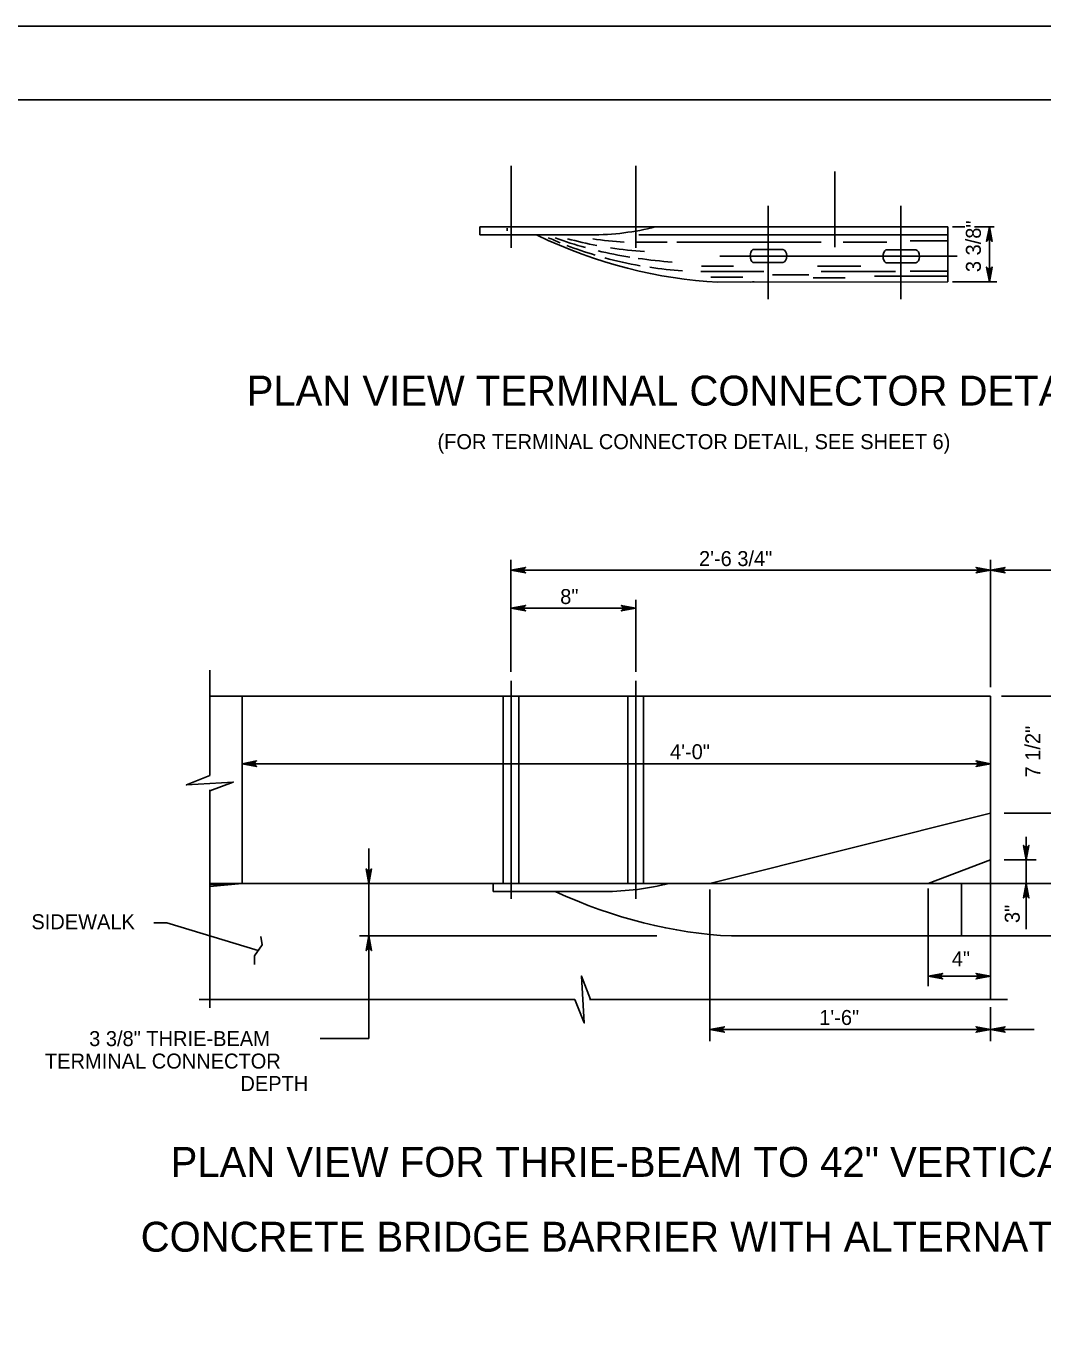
# Model space of a CAD drawing. Extents: x 632007860 to 635435983, y 295418622 to 297794622.
# Drawn here: x 633884694 to 634091697, y 297528739 to 297794622 of the extents above; entities that cross this region are included whole.
import ezdxf

# ---------------------------------------------------------------- set-up
doc = ezdxf.new("R2010")
doc.units = 0
for name, color, linetype in [('1', 7, 'Continuous'), ('8', 7, 'Continuous'), ('PLT-BNDY', 7, 'Continuous'), ('S-ABUT', 7, 'Continuous'), ('S-DETL-DIMS', 7, 'Continuous'), ('S-DETL-T120', 7, 'Continuous'), ('S-DETL-T240', 7, 'Continuous'), ('S-STEL', 7, 'Continuous')]:
    doc.layers.add(name, color=color, linetype=linetype)

msp = doc.modelspace()

# ---------------------------------------------------------------- linework, layer by layer
at = {"layer": '1'}
msp.add_line((633729860, 297779622), (634515860, 297779622), dxfattribs=at)
at = {"layer": '8'}
for p, q in [((633983416, 297749465), (633983416, 297766193)), ((634008833, 297749465), (634008833, 297766193)), ((634049310, 297749605), (634049310, 297765037)), ((634035752, 297739026), (634035752, 297758035)), ((634062804, 297739032), (634062804, 297758042)), ((634074233, 297747755), (634025954, 297747749)), ((633983416, 297616901), (633983416, 297661326)), ((634008817, 297661326), (634008817, 297616901))]:
    msp.add_line(p, q, dxfattribs=at)
at = {"layer": 'PLT-BNDY'}
msp.add_lwpolyline([(633689860, 297794622), (634530860, 297794622), (634530860, 297200622), (633689860, 297200622)], close=True, dxfattribs=at)
at = {"layer": 'S-ABUT'}
for p, q in [((634081047, 297658164), (633922100, 297658164)), ((633928647, 297658164), (633928647, 297620064)), ((634081047, 297658164), (634081047, 297624826)), ((634081047, 297634351), (634023897, 297620064)), ((634081047, 297624826), (634068349, 297620064)), ((634081047, 297624826), (634081047, 297620064)), ((634068349, 297620064), (633922100, 297620064)), ((633922100, 297619421), (633928647, 297620064)), ((633922100, 297619800), (633928647, 297620064)), ((634081047, 297620064), (634081047, 297609350)), ((634081047, 297609350), (634081047, 297596412)), ((633931162, 297605292), (633931162, 297603554))]:
    msp.add_line(p, q, dxfattribs=at)
msp.add_lwpolyline([(633931162, 297605292), (633932770, 297607547), (633932502, 297609264)], dxfattribs=at)
at = {"layer": 'S-DETL-DIMS'}
for p, q in [((634075800, 297753753), (634073327, 297753753)), ((634081765, 297753753), (634077799, 297753753)), ((634080800, 297742583), (634080800, 297753753)), ((634082322, 297742583), (634073327, 297742583)), ((633983405, 297663133), (633983405, 297685950)), ((634081047, 297685950), (634081047, 297660818)), ((634081047, 297683855), (633983405, 297683855)), ((634166587, 297683854), (634081047, 297683854)), ((634008817, 297663133), (634008817, 297677767)), ((633995155, 297676124), (633983299, 297676124)), ((634008701, 297676124), (633995155, 297676124)), ((634081047, 297660045), (634081047, 297666094)), ((633922100, 297642052), (633922100, 297663460)), ((634115820, 297658164), (634083281, 297658164)), ((634081047, 297644436), (633928647, 297644436)), ((633922100, 297594695), (633922100, 297639091)), ((634102473, 297634351), (634083792, 297634351)), ((633954488, 297620064), (633954488, 297627143)), ((634088314, 297629523), (634088314, 297610725)), ((634090351, 297624826), (634083792, 297624826)), ((633954488, 297588451), (633954488, 297620064)), ((634023897, 297587914), (634023897, 297618787)), ((634068349, 297599109), (634068349, 297619045)), ((633910685, 297612018), (633913331, 297612018)), ((633931966, 297606420), (633913331, 297612018)), ((634013090, 297609350), (633952585, 297609350)), ((634081047, 297601175), (634068349, 297601175)), ((633996407, 297596412), (633919940, 297596412)), ((634084501, 297596412), (633999368, 297596412)), ((634081047, 297587914), (634081047, 297594882)), ((634089948, 297590311), (634023897, 297590311)), ((633954488, 297588451), (633944553, 297588451))]:
    msp.add_line(p, q, dxfattribs=at)
for points in [[(634080800, 297753753), (634080245, 297750794), (634080324, 297750908), (634080403, 297751022), (634080502, 297751081), (634080601, 297751140), (634080700, 297751157), (634080800, 297751174), (634080899, 297751157), (634080998, 297751140), (634081097, 297751081), (634081196, 297751022), (634081275, 297750908), (634081354, 297750794), (634080800, 297753753), (634081275, 297750908), (634081196, 297751022), (634080800, 297753753), (634081097, 297751081), (634080998, 297751140), (634080800, 297753753), (634080899, 297751157), (634080800, 297751174), (634080800, 297753753), (634080700, 297751157), (634080601, 297751140), (634080800, 297753753), (634080502, 297751081), (634080403, 297751022), (634080800, 297753753), (634080324, 297750908)], [(634080800, 297742583), (634081354, 297745542), (634081275, 297745428), (634081196, 297745314), (634081097, 297745255), (634080998, 297745197), (634080899, 297745180), (634080800, 297745163), (634080700, 297745180), (634080601, 297745197), (634080502, 297745255), (634080403, 297745314), (634080324, 297745428), (634080245, 297745542), (634080800, 297742583), (634080324, 297745428), (634080403, 297745314), (634080800, 297742583), (634080502, 297745255), (634080601, 297745197), (634080800, 297742583), (634080700, 297745180), (634080800, 297745163), (634080800, 297742583), (634080899, 297745180), (634080998, 297745197), (634080800, 297742583), (634081097, 297745255), (634081196, 297745314), (634080800, 297742583), (634081275, 297745428)], [(633983405, 297683855), (633986364, 297683300), (633986250, 297683379), (633986136, 297683458), (633986077, 297683557), (633986018, 297683656), (633986001, 297683756), (633985984, 297683855), (633986001, 297683954), (633986018, 297684053), (633986077, 297684152), (633986136, 297684252), (633986250, 297684331), (633986364, 297684410), (633983405, 297683855), (633986250, 297684331), (633986136, 297684252), (633983405, 297683855), (633986077, 297684152), (633986018, 297684053), (633983405, 297683855), (633986001, 297683954), (633985984, 297683855), (633983405, 297683855), (633986001, 297683756), (633986018, 297683656), (633983405, 297683855), (633986077, 297683557), (633986136, 297683458), (633983405, 297683855), (633986250, 297683379)], [(634081047, 297683855), (634078088, 297684410), (634078202, 297684331), (634078316, 297684252), (634078375, 297684152), (634078434, 297684053), (634078451, 297683954), (634078468, 297683855), (634078451, 297683756), (634078434, 297683656), (634078375, 297683557), (634078316, 297683458), (634078202, 297683379), (634078088, 297683300), (634081047, 297683855), (634078202, 297683379), (634078316, 297683458), (634081047, 297683855), (634078375, 297683557), (634078434, 297683656), (634081047, 297683855), (634078451, 297683756), (634078468, 297683855), (634081047, 297683855), (634078451, 297683954), (634078434, 297684053), (634081047, 297683855), (634078375, 297684152), (634078316, 297684252), (634081047, 297683855), (634078202, 297684331)], [(634081047, 297683854), (634084007, 297683299), (634083893, 297683378), (634083779, 297683457), (634083720, 297683556), (634083661, 297683655), (634083644, 297683754), (634083627, 297683854), (634083644, 297683953), (634083661, 297684052), (634083720, 297684151), (634083779, 297684251), (634083893, 297684330), (634084007, 297684409), (634081047, 297683854), (634083893, 297684330), (634083779, 297684251), (634081047, 297683854), (634083720, 297684151), (634083661, 297684052), (634081047, 297683854), (634083644, 297683953), (634083627, 297683854), (634081047, 297683854), (634083644, 297683754), (634083661, 297683655), (634081047, 297683854), (634083720, 297683556), (634083779, 297683457), (634081047, 297683854), (634083893, 297683378)], [(633983405, 297676124), (633986364, 297675569), (633986250, 297675648), (633986136, 297675727), (633986077, 297675826), (633986018, 297675925), (633986001, 297676024), (633985984, 297676124), (633986001, 297676223), (633986018, 297676322), (633986077, 297676421), (633986136, 297676520), (633986250, 297676599), (633986364, 297676678), (633983405, 297676124), (633986250, 297676599), (633986136, 297676520), (633983405, 297676124), (633986077, 297676421), (633986018, 297676322), (633983405, 297676124), (633986001, 297676223), (633985984, 297676124), (633983405, 297676124), (633986001, 297676024), (633986018, 297675925), (633983405, 297676124), (633986077, 297675826), (633986136, 297675727), (633983405, 297676124), (633986250, 297675648)], [(634008817, 297676124), (634005858, 297676678), (634005972, 297676599), (634006086, 297676520), (634006145, 297676421), (634006204, 297676322), (634006221, 297676223), (634006238, 297676124), (634006221, 297676024), (634006204, 297675925), (634006145, 297675826), (634006086, 297675727), (634005972, 297675648), (634005858, 297675569), (634008817, 297676124), (634005972, 297675648), (634006086, 297675727), (634008817, 297676124), (634006145, 297675826), (634006204, 297675925), (634008817, 297676124), (634006221, 297676024), (634006238, 297676124), (634008817, 297676124), (634006221, 297676223), (634006204, 297676322), (634008817, 297676124), (634006145, 297676421), (634006086, 297676520), (634008817, 297676124), (634005972, 297676599)], [(633928647, 297644436), (633931607, 297644991), (633931492, 297644912), (633931378, 297644833), (633931320, 297644734), (633931261, 297644634), (633931244, 297644535), (633931227, 297644436), (633931244, 297644337), (633931261, 297644237), (633931320, 297644138), (633931378, 297644039), (633931492, 297643960), (633931607, 297643881), (633928647, 297644436), (633931492, 297643960), (633931378, 297644039), (633928647, 297644436), (633931320, 297644138), (633931261, 297644237), (633928647, 297644436), (633931244, 297644337), (633931227, 297644436), (633928647, 297644436), (633931244, 297644535), (633931261, 297644634), (633928647, 297644436), (633931320, 297644734), (633931378, 297644833), (633928647, 297644436), (633931492, 297644912)], [(634081047, 297644436), (634078088, 297644991), (634078202, 297644912), (634078316, 297644833), (634078375, 297644734), (634078434, 297644634), (634078451, 297644535), (634078468, 297644436), (634078451, 297644337), (634078434, 297644237), (634078375, 297644138), (634078316, 297644039), (634078202, 297643960), (634078088, 297643881), (634081047, 297644436), (634078202, 297643960), (634078316, 297644039), (634081047, 297644436), (634078375, 297644138), (634078434, 297644237), (634081047, 297644436), (634078451, 297644337), (634078468, 297644436), (634081047, 297644436), (634078451, 297644535), (634078434, 297644634), (634081047, 297644436), (634078375, 297644734), (634078316, 297644833), (634081047, 297644436), (634078202, 297644912)], [(633922100, 297642052), (633917337, 297640118), (633926862, 297640695), (633922100, 297638877)], [(634088314, 297624826), (634088869, 297627785), (634088790, 297627671), (634088711, 297627557), (634088611, 297627499), (634088512, 297627440), (634088413, 297627423), (634088314, 297627406), (634088215, 297627423), (634088115, 297627440), (634088016, 297627499), (634087917, 297627557), (634087838, 297627671), (634087759, 297627785), (634088314, 297624826), (634087838, 297627671), (634087917, 297627557), (634088314, 297624826), (634088016, 297627499), (634088115, 297627440), (634088314, 297624826), (634088215, 297627423), (634088314, 297627406), (634088314, 297624826), (634088413, 297627423), (634088512, 297627440), (634088314, 297624826), (634088611, 297627499), (634088711, 297627557), (634088314, 297624826), (634088790, 297627671)], [(633954488, 297620064), (633955042, 297623023), (633954963, 297622909), (633954884, 297622795), (633954785, 297622736), (633954686, 297622677), (633954587, 297622660), (633954488, 297622643), (633954388, 297622660), (633954289, 297622677), (633954190, 297622736), (633954091, 297622795), (633954012, 297622909), (633953933, 297623023), (633954488, 297620064), (633954012, 297622909), (633954091, 297622795), (633954488, 297620064), (633954190, 297622736), (633954289, 297622677), (633954488, 297620064), (633954388, 297622660), (633954488, 297622643), (633954488, 297620064), (633954587, 297622660), (633954686, 297622677), (633954488, 297620064), (633954785, 297622736), (633954884, 297622795), (633954488, 297620064), (633954963, 297622909)], [(634088314, 297620064), (634087759, 297617104), (634087838, 297617218), (634087917, 297617332), (634088016, 297617391), (634088115, 297617450), (634088215, 297617467), (634088314, 297617484), (634088413, 297617467), (634088512, 297617450), (634088611, 297617391), (634088711, 297617332), (634088790, 297617218), (634088869, 297617104), (634088314, 297620064), (634088790, 297617218), (634088711, 297617332), (634088314, 297620064), (634088611, 297617391), (634088512, 297617450), (634088314, 297620064), (634088413, 297617467), (634088314, 297617484), (634088314, 297620064), (634088215, 297617467), (634088115, 297617450), (634088314, 297620064), (634088016, 297617391), (634087917, 297617332), (634088314, 297620064), (634087838, 297617218)], [(633954488, 297609350), (633953933, 297606390), (633954012, 297606504), (633954091, 297606618), (633954190, 297606677), (633954289, 297606736), (633954388, 297606753), (633954488, 297606770), (633954587, 297606753), (633954686, 297606736), (633954785, 297606677), (633954884, 297606618), (633954963, 297606504), (633955042, 297606390), (633954488, 297609350), (633954963, 297606504), (633954884, 297606618), (633954488, 297609350), (633954785, 297606677), (633954686, 297606736), (633954488, 297609350), (633954587, 297606753), (633954488, 297606770), (633954488, 297609350), (633954388, 297606753), (633954289, 297606736), (633954488, 297609350), (633954190, 297606677), (633954091, 297606618), (633954488, 297609350), (633954012, 297606504)], [(633996407, 297596412), (633998340, 297591650), (633997764, 297601175), (633999582, 297596412)], [(634068349, 297601175), (634071308, 297600620), (634071194, 297600699), (634071080, 297600778), (634071021, 297600878), (634070962, 297600977), (634070945, 297601076), (634070928, 297601175), (634070945, 297601275), (634070962, 297601374), (634071021, 297601473), (634071080, 297601572), (634071194, 297601651), (634071308, 297601730), (634068349, 297601175), (634071194, 297601651), (634071080, 297601572), (634068349, 297601175), (634071021, 297601473), (634070962, 297601374), (634068349, 297601175), (634070945, 297601275), (634070928, 297601175), (634068349, 297601175), (634070945, 297601076), (634070962, 297600977), (634068349, 297601175), (634071021, 297600878), (634071080, 297600778), (634068349, 297601175), (634071194, 297600699)], [(634081047, 297601175), (634078088, 297601730), (634078202, 297601651), (634078316, 297601572), (634078375, 297601473), (634078434, 297601374), (634078451, 297601275), (634078468, 297601175), (634078451, 297601076), (634078434, 297600977), (634078375, 297600878), (634078316, 297600778), (634078202, 297600699), (634078088, 297600620), (634081047, 297601175), (634078202, 297600699), (634078316, 297600778), (634081047, 297601175), (634078375, 297600878), (634078434, 297600977), (634081047, 297601175), (634078451, 297601076), (634078468, 297601175), (634081047, 297601175), (634078451, 297601275), (634078434, 297601374), (634081047, 297601175), (634078375, 297601473), (634078316, 297601572), (634081047, 297601175), (634078202, 297601651)], [(634023897, 297590311), (634026857, 297589756), (634026743, 297589835), (634026629, 297589914), (634026570, 297590013), (634026511, 297590112), (634026494, 297590212), (634026477, 297590311), (634026494, 297590410), (634026511, 297590509), (634026570, 297590609), (634026629, 297590708), (634026743, 297590787), (634026857, 297590866), (634023897, 297590311), (634026743, 297590787), (634026629, 297590708), (634023897, 297590311), (634026570, 297590609), (634026511, 297590509), (634023897, 297590311), (634026494, 297590410), (634026477, 297590311), (634023897, 297590311), (634026494, 297590212), (634026511, 297590112), (634023897, 297590311), (634026570, 297590013), (634026629, 297589914), (634023897, 297590311), (634026743, 297589835)], [(634081047, 297590311), (634078088, 297590866), (634078202, 297590787), (634078316, 297590708), (634078375, 297590609), (634078434, 297590509), (634078451, 297590410), (634078468, 297590311), (634078451, 297590212), (634078434, 297590112), (634078375, 297590013), (634078316, 297589914), (634078202, 297589835), (634078088, 297589756), (634081047, 297590311), (634078202, 297589835), (634078316, 297589914), (634081047, 297590311), (634078375, 297590013), (634078434, 297590112), (634081047, 297590311), (634078451, 297590212), (634078468, 297590311), (634081047, 297590311), (634078451, 297590410), (634078434, 297590509), (634081047, 297590311), (634078375, 297590609), (634078316, 297590708), (634081047, 297590311), (634078202, 297590787)], [(634081047, 297590311), (634084007, 297589756), (634083893, 297589835), (634083779, 297589914), (634083720, 297590013), (634083661, 297590112), (634083644, 297590212), (634083627, 297590311), (634083644, 297590410), (634083661, 297590509), (634083720, 297590609), (634083779, 297590708), (634083893, 297590787), (634084007, 297590866), (634081047, 297590311), (634083893, 297590787), (634083779, 297590708), (634081047, 297590311), (634083720, 297590609), (634083661, 297590509), (634081047, 297590311), (634083644, 297590410), (634083627, 297590311), (634081047, 297590311), (634083644, 297590212), (634083661, 297590112), (634081047, 297590311), (634083720, 297590013), (634083779, 297589914), (634081047, 297590311), (634083893, 297589835)]]:
    msp.add_lwpolyline(points, dxfattribs=at)
at = {"layer": 'S-STEL'}
for p, q in [((633983416, 297753903), (633983416, 297756280)), ((634072329, 297753753), (633977078, 297753747)), ((633977078, 297753747), (633977078, 297752101)), ((633977078, 297752101), (633988726, 297752101)), ((633982601, 297752965), (633982601, 297753497)), ((633988362, 297752101), (633999600, 297752101)), ((634072329, 297752108), (634009468, 297752101)), ((634072329, 297742579), (634072329, 297753753)), ((634015222, 297750616), (634008707, 297750616)), ((634046583, 297750646), (634017174, 297750640)), ((634059911, 297750646), (634051065, 297750646)), ((634072329, 297750874), (634064666, 297750874)), ((634038775, 297749145), (634032679, 297749145)), ((634065825, 297749057), (634059729, 297749057)), ((634034887, 297744644), (634022078, 297744644)), ((634028713, 297745733), (634022197, 297745733)), ((634038775, 297746496), (634032679, 297746496)), ((634038267, 297746496), (634033187, 297746496)), ((634054650, 297745739), (634045804, 297745739)), ((634061721, 297744651), (634046583, 297744651)), ((634065825, 297746409), (634059729, 297746409)), ((634065317, 297746409), (634060237, 297746409)), ((634072329, 297744710), (634064687, 297744710)), ((634030602, 297743516), (634024085, 297743516)), ((634072329, 297742579), (634025522, 297742514)), ((634044014, 297743991), (634036673, 297743984)), ((634051459, 297743334), (634044944, 297743334)), ((634072329, 297743682), (634057415, 297743682)), ((633981827, 297620064), (633981827, 297658164)), ((633985005, 297620064), (633985005, 297658164)), ((634007229, 297658164), (634007229, 297620064)), ((634010406, 297658164), (634010406, 297620064)), ((634188331, 297620064), (633979809, 297620064)), ((633979809, 297620064), (633979809, 297618417)), ((634075138, 297609350), (634075138, 297620070)), ((634002349, 297618417), (633979809, 297618417)), ((634183829, 297609350), (634028292, 297609350))]:
    msp.add_line(p, q, dxfattribs=at)
for centre, start, end in [((634023365, 297824111), 245.9713, 247.84038), ((634019687, 297826134), 249.92293, 254.60468), ((634023365, 297824111), 248.90002, 253.30435), ((634015641, 297828034), 254.86039, 259.30149), ((634011534, 297829934), 261.6849, 266.35001), ((634015641, 297828034), 261.3526, 266.35001), ((634019687, 297826134), 256.49028, 261.27182), ((634023365, 297824111), 254.79056, 260.08274), ((634021281, 297825889), 261.3526, 266.35001), ((634023365, 297824111), 261.53517, 266.35001), ((634028897, 297821904), 272.41176, 272.90741)]:
    msp.add_arc(centre, 79461, start, end, dxfattribs=at)
for centre, major_axis, ratio, start_param, end_param in [((634005719, 297821904), (67875, -61215), 0.7464226, 5.0956742, 5.5493346), ((633999551, 297765252), (27269, 0), 0.4822531, 4.7141547, 5.2179741), ((634033045, 297747820), (0, 1443), 0.64, 0.4090626, 2.73253), ((634038700, 297747820), (0, 1329), 0.64, 3.2290764, 6.1957016), ((634060097, 297747733), (0, 1443), 0.64, 0.4090626, 2.73253), ((634065751, 297747733), (0, 1329), 0.64, 3.2290764, 6.1957016), ((634002301, 297631578), (27291, 0), 0.4822531, 4.7141547, 5.2179741), ((634008474, 297688804), (67930, -61265), 0.7464226, 5.1076935, 5.5493346)]:
    msp.add_ellipse(centre, major_axis=major_axis, ratio=ratio, start_param=start_param, end_param=end_param, dxfattribs=at)

# ---------------------------------------------------------------- texts
at = {"layer": 'S-DETL-T120'}
for s, height, p in [('3 3/8"', 3048, (634079070, 297744529)), ('7 1/2"', 3048.1, (634091160, 297641636)), ('3"', 3048.1, (634086979, 297611986))]:
    msp.add_text(s, height=height, rotation=90, dxfattribs=at).set_placement(p)
for s, height, p in [('(FOR TERMINAL CONNECTOR DETAIL, SEE SHEET 6)', 3048.07, (633968452, 297708488)), ('2\'-6 3/4"', 3048, (634021686, 297684678)), ('8"', 3048, (633993429, 297676947)), ('4\'-0"', 3048.1, (634015788, 297645346)), ('SIDEWALK', 3048, (633885771, 297610732)), ('4"', 3048.1, (634073154, 297603203)), ('1\'-6"', 3048.1, (634046169, 297591234)), ('3 3/8" THRIE-BEAM', 3048.07, (633897530, 297586934)), ('TERMINAL CONNECTOR', 3048.07, (633888530, 297582362)), ('DEPTH', 3048.1, (633928323, 297577790))]:
    msp.add_text(s, height=height, dxfattribs=at).set_placement(p)
at = {"layer": 'S-DETL-T240'}
for s, p in [('PLAN VIEW TERMINAL CONNECTOR DETAIL', (633929601, 297717356)), ('PLAN VIEW FOR THRIE-BEAM TO 42" VERTICAL WALL', (633914114, 297560306)), ('CONCRETE BRIDGE BARRIER WITH ALTERNATE SIDEWALK', (633908018, 297545066))]:
    msp.add_text(s, height=6096, dxfattribs=at).set_placement(p)

doc.saveas('drawing.dxf')
